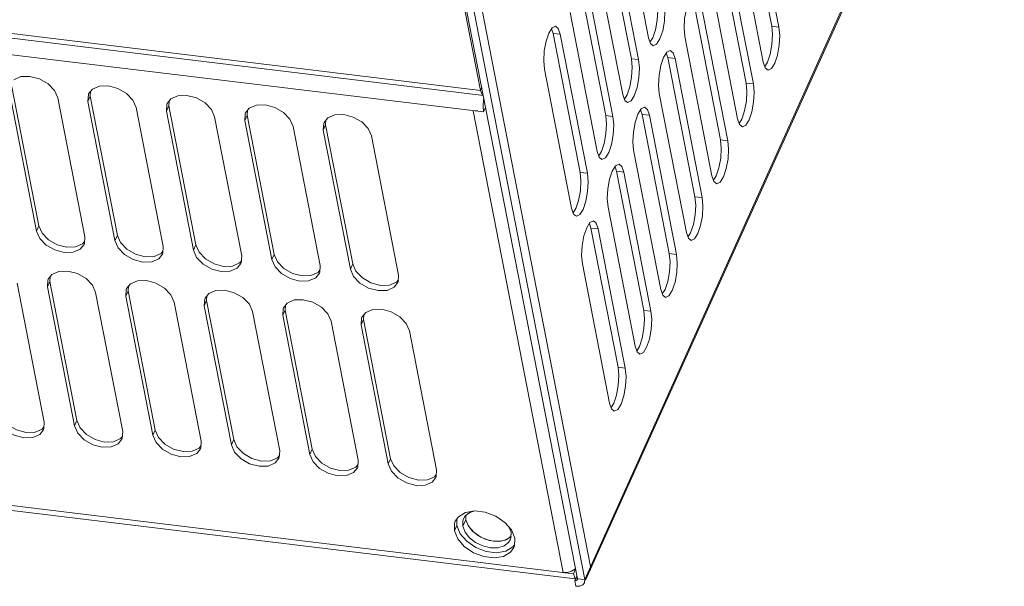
# Model space of a CAD drawing. Header units: millimetres. Extents: x -473 to 23648, y -382 to 1866.
# Tile 596 of 607: x 22489 to 22642, y 999 to 1087. Entities that reach past the tile are written whole.
import ezdxf

# ---------------------------------------------------------------- set-up
doc = ezdxf.new("R2010")
doc.units = ezdxf.units.MM
doc.header["$LTSCALE"] = 80
doc.layers.get('0').update_dxf_attribs({"linetype": 'CONTINUOUS'})

msp = doc.modelspace()

# ---------------------------------------------------------------- linework, layer by layer
at = {"linetype": 'Continuous', "lineweight": 0}
for p, q in [((22576.89, 1000.146), (22767.399, 1422.683)), ((22577.037, 1000.079), (22767.348, 1422.179)), ((22577.812, 1002.19), (22552.876, 1130.145)), ((22575.76, 1000.283), (22550.7, 1128.877)), ((22576.89, 1000.146), (22551.774, 1129.025)), ((22550.521, 1128.378), (22560.645, 1076.43)), ((22560.645, 1076.43), (22270.774, 1111.64)), ((22271.241, 1110.862), (22561.112, 1075.652)), ((22271.625, 1108.22), (22561.119, 1073.056)), ((22601.835, 1108.117), (22606.061, 1086.432)), ((22602.964, 1107.98), (22607.19, 1086.295)), ((22586.832, 1084.623), (22582.606, 1106.307)), ((22579.94, 1103.037), (22584.166, 1081.352)), ((22581.07, 1102.9), (22585.296, 1081.215)), ((22604.732, 1080.843), (22600.506, 1102.528)), ((22597.84, 1099.257), (22602.066, 1077.573)), ((22598.97, 1099.12), (22603.196, 1077.435)), ((22582.837, 1075.763), (22578.611, 1097.448)), ((22575.946, 1094.177), (22580.172, 1072.493)), ((22577.075, 1094.04), (22581.301, 1072.355)), ((22600.737, 1071.983), (22596.511, 1093.668)), ((22593.846, 1090.398), (22598.072, 1068.713)), ((22594.975, 1090.26), (22599.201, 1068.576)), ((22578.843, 1066.903), (22574.617, 1088.588)), ((22571.951, 1085.318), (22571.709, 1086.021)), ((22572.771, 1086.079), (22572.334, 1086.425)), ((22573.081, 1085.18), (22572.771, 1086.079)), ((22606.061, 1086.432), (22607.19, 1086.295)), ((22571.951, 1085.318), (22573.081, 1085.18)), ((22571.951, 1085.318), (22576.177, 1063.633)), ((22573.081, 1085.18), (22577.307, 1063.496)), ((22586.832, 1084.623), (22587.141, 1083.724)), ((22587.074, 1083.919), (22587.495, 1084.595)), ((22596.743, 1063.124), (22592.517, 1084.808)), ((22587.141, 1083.724), (22587.579, 1083.378)), ((22590.671, 1082.3), (22590.233, 1082.646)), ((22584.166, 1081.352), (22585.296, 1081.215)), ((22589.851, 1081.538), (22589.609, 1082.242)), ((22589.851, 1081.538), (22594.077, 1059.853)), ((22589.851, 1081.538), (22590.981, 1081.401)), ((22590.981, 1081.401), (22590.671, 1082.3)), ((22590.981, 1081.401), (22595.206, 1059.716)), ((22574.848, 1058.044), (22570.622, 1079.728)), ((22604.732, 1080.843), (22605.041, 1079.944)), ((22604.974, 1080.139), (22605.395, 1080.815)), ((22605.041, 1079.944), (22605.479, 1079.598)), ((22491.78, 1055.312), (22487.554, 1076.997)), ((22500.124, 1076.603), (22499.538, 1075.878)), ((22560.645, 1076.43), (22560.837, 1076.857)), ((22602.066, 1077.573), (22603.196, 1077.435)), ((22491.411, 1054.494), (22487.185, 1076.179)), ((22494.714, 1075.265), (22498.94, 1053.58)), ((22499.491, 1075.765), (22499.42, 1074.693)), ((22499.789, 1075.511), (22499.42, 1074.693)), ((22499.538, 1075.878), (22499.491, 1075.765)), ((22499.838, 1076.249), (22499.789, 1075.511)), ((22504.015, 1053.826), (22499.789, 1075.511)), ((22512.359, 1075.117), (22511.772, 1074.392)), ((22561.093, 1074.975), (22561.036, 1073.943)), ((22561.147, 1075.27), (22561.093, 1074.975)), ((22582.837, 1075.763), (22583.147, 1074.864)), ((22583.079, 1075.059), (22583.501, 1075.735)), ((22583.147, 1074.864), (22583.584, 1074.518)), ((22592.748, 1054.264), (22588.522, 1075.949)), ((22503.646, 1053.008), (22499.42, 1074.693)), ((22506.949, 1073.778), (22511.175, 1052.094)), ((22511.726, 1074.278), (22511.655, 1073.207)), ((22512.024, 1074.025), (22511.655, 1073.207)), ((22511.772, 1074.392), (22511.726, 1074.278)), ((22512.072, 1074.763), (22512.024, 1074.025)), ((22516.249, 1052.34), (22512.024, 1074.025)), ((22524.594, 1073.631), (22524.007, 1072.905)), ((22524.307, 1073.277), (22524.258, 1072.539)), ((22560.171, 1073.264), (22559.519, 1073.25)), ((22573.549, 1001.257), (22559.519, 1073.25)), ((22561.036, 1073.943), (22561.119, 1073.056)), ((22561.119, 1073.056), (22561.44, 1073.767)), ((22585.857, 1072.678), (22585.615, 1073.382)), ((22586.677, 1073.44), (22586.239, 1073.786)), ((22586.986, 1072.541), (22586.677, 1073.44)), ((22515.881, 1051.522), (22511.655, 1073.207)), ((22519.184, 1072.292), (22523.41, 1050.608)), ((22523.961, 1072.792), (22523.89, 1071.721)), ((22524.258, 1072.539), (22523.89, 1071.721)), ((22528.116, 1050.036), (22523.89, 1071.721)), ((22524.007, 1072.905), (22523.961, 1072.792)), ((22528.484, 1050.854), (22524.258, 1072.539)), ((22536.829, 1072.145), (22536.242, 1071.419)), ((22536.542, 1071.79), (22536.493, 1071.052)), ((22580.172, 1072.493), (22581.301, 1072.355)), ((22585.857, 1072.678), (22586.986, 1072.541)), ((22585.857, 1072.678), (22590.083, 1050.994)), ((22586.986, 1072.541), (22591.212, 1050.856)), ((22600.737, 1071.983), (22601.047, 1071.084)), ((22600.979, 1071.28), (22601.401, 1071.955)), ((22531.419, 1070.806), (22535.645, 1049.121)), ((22536.195, 1071.306), (22536.124, 1070.235)), ((22536.493, 1071.052), (22536.124, 1070.235)), ((22540.35, 1048.55), (22536.124, 1070.235)), ((22536.242, 1071.419), (22536.195, 1071.306)), ((22540.719, 1049.368), (22536.493, 1071.052)), ((22601.047, 1071.084), (22601.484, 1070.739)), ((22543.653, 1069.32), (22547.879, 1047.635)), ((22598.072, 1068.713), (22599.201, 1068.576)), ((22578.843, 1066.903), (22579.152, 1066.004)), ((22579.085, 1066.2), (22579.506, 1066.875)), ((22579.152, 1066.004), (22579.59, 1065.658)), ((22588.754, 1045.404), (22584.528, 1067.089)), ((22581.862, 1063.819), (22581.62, 1064.522)), ((22582.682, 1064.58), (22582.244, 1064.926)), ((22582.991, 1063.681), (22582.682, 1064.58)), ((22576.177, 1063.633), (22577.307, 1063.496)), ((22581.862, 1063.819), (22582.991, 1063.681)), ((22581.862, 1063.819), (22586.088, 1042.134)), ((22582.991, 1063.681), (22587.217, 1041.997)), ((22596.743, 1063.124), (22597.052, 1062.225)), ((22596.985, 1062.42), (22597.406, 1063.096)), ((22597.052, 1062.225), (22597.49, 1061.879)), ((22594.077, 1059.853), (22595.206, 1059.716)), ((22574.848, 1058.044), (22575.158, 1057.145)), ((22575.09, 1057.34), (22575.512, 1058.016)), ((22584.759, 1036.545), (22580.533, 1058.229)), ((22575.158, 1057.145), (22575.595, 1056.799)), ((22491.78, 1055.312), (22491.411, 1054.494)), ((22577.868, 1054.959), (22577.626, 1055.663)), ((22577.868, 1054.959), (22582.093, 1033.274)), ((22577.868, 1054.959), (22578.997, 1054.822)), ((22578.688, 1055.721), (22578.25, 1056.067)), ((22578.997, 1054.822), (22578.688, 1055.721)), ((22578.997, 1054.822), (22583.223, 1033.137)), ((22498.869, 1052.508), (22498.94, 1053.58)), ((22504.015, 1053.826), (22503.646, 1053.008)), ((22592.748, 1054.264), (22593.057, 1053.365)), ((22592.99, 1053.56), (22593.411, 1054.236)), ((22593.057, 1053.365), (22593.495, 1053.019)), ((22497.506, 1052.009), (22498.605, 1052.487)), ((22498.236, 1051.669), (22498.823, 1052.395)), ((22498.605, 1052.487), (22498.891, 1052.842)), ((22498.823, 1052.395), (22498.869, 1052.508)), ((22511.104, 1051.022), (22511.175, 1052.094)), ((22516.249, 1052.34), (22515.881, 1051.522)), ((22509.74, 1050.523), (22510.84, 1051.001)), ((22510.471, 1050.183), (22511.058, 1050.909)), ((22510.84, 1051.001), (22511.126, 1051.356)), ((22511.058, 1050.909), (22511.104, 1051.022)), ((22523.339, 1049.536), (22523.41, 1050.608)), ((22528.484, 1050.854), (22528.116, 1050.036)), ((22590.083, 1050.994), (22591.212, 1050.856)), ((22521.975, 1049.037), (22523.074, 1049.515)), ((22522.706, 1048.697), (22523.292, 1049.423)), ((22523.074, 1049.515), (22523.361, 1049.869)), ((22523.292, 1049.423), (22523.339, 1049.536)), ((22535.574, 1048.05), (22535.645, 1049.121)), ((22540.719, 1049.368), (22540.35, 1048.55)), ((22580.765, 1027.685), (22576.539, 1049.37)), ((22493.806, 1047.731), (22493.219, 1047.005)), ((22493.519, 1047.377), (22493.47, 1046.638)), ((22534.21, 1047.55), (22535.309, 1048.029)), ((22534.94, 1047.211), (22535.527, 1047.937)), ((22535.309, 1048.029), (22535.596, 1048.383)), ((22535.527, 1047.937), (22535.574, 1048.05)), ((22547.809, 1046.564), (22547.879, 1047.635)), ((22488.396, 1046.392), (22492.622, 1024.707)), ((22493.172, 1046.892), (22493.102, 1045.821)), ((22493.47, 1046.638), (22493.102, 1045.821)), ((22497.327, 1024.136), (22493.102, 1045.821)), ((22493.219, 1047.005), (22493.172, 1046.892)), ((22497.696, 1024.954), (22493.47, 1046.638)), ((22506.041, 1046.245), (22505.454, 1045.519)), ((22505.754, 1045.89), (22505.705, 1045.152)), ((22546.445, 1046.064), (22547.544, 1046.543)), ((22547.175, 1045.725), (22547.762, 1046.451)), ((22547.544, 1046.543), (22547.831, 1046.897)), ((22547.762, 1046.451), (22547.809, 1046.564)), ((22500.631, 1044.906), (22504.857, 1023.221)), ((22505.407, 1045.406), (22505.336, 1044.334)), ((22505.705, 1045.152), (22505.336, 1044.334)), ((22509.562, 1022.65), (22505.336, 1044.334)), ((22505.454, 1045.519), (22505.407, 1045.406)), ((22509.931, 1023.468), (22505.705, 1045.152)), ((22518.275, 1044.759), (22517.689, 1044.033)), ((22517.989, 1044.404), (22517.94, 1043.666)), ((22588.754, 1045.404), (22589.063, 1044.505)), ((22588.996, 1044.701), (22589.417, 1045.376)), ((22589.063, 1044.505), (22589.501, 1044.16)), ((22512.865, 1043.42), (22517.091, 1021.735)), ((22517.642, 1043.92), (22517.571, 1042.848)), ((22517.94, 1043.666), (22517.571, 1042.848)), ((22521.797, 1021.164), (22517.571, 1042.848)), ((22517.689, 1044.033), (22517.642, 1043.92)), ((22522.166, 1021.981), (22517.94, 1043.666)), ((22529.923, 1042.547), (22529.877, 1042.434)), ((22530.51, 1043.273), (22529.923, 1042.547)), ((22530.224, 1042.918), (22530.175, 1042.18)), ((22525.1, 1041.934), (22529.326, 1020.249)), ((22529.877, 1042.434), (22529.806, 1041.362)), ((22530.175, 1042.18), (22529.806, 1041.362)), ((22534.032, 1019.677), (22529.806, 1041.362)), ((22534.401, 1020.495), (22530.175, 1042.18)), ((22542.158, 1041.061), (22542.112, 1040.948)), ((22542.745, 1041.787), (22542.158, 1041.061)), ((22542.458, 1041.432), (22542.409, 1040.694)), ((22586.088, 1042.134), (22587.217, 1041.997)), ((22537.335, 1040.448), (22541.561, 1018.763)), ((22542.112, 1040.948), (22542.041, 1039.876)), ((22542.409, 1040.694), (22542.041, 1039.876)), ((22546.267, 1018.191), (22542.041, 1039.876)), ((22546.635, 1019.009), (22542.409, 1040.694)), ((22549.57, 1038.961), (22553.796, 1017.277)), ((22584.759, 1036.545), (22585.068, 1035.646)), ((22585.001, 1035.841), (22585.422, 1036.517)), ((22575.149, 1001.063), (22285.655, 1036.227)), ((22286.159, 1035.387), (22575.394, 1000.254)), ((22585.068, 1035.646), (22585.506, 1035.3)), ((22582.093, 1033.274), (22583.223, 1033.137)), ((22580.765, 1027.685), (22581.074, 1026.786)), ((22581.007, 1026.981), (22581.428, 1027.657)), ((22581.074, 1026.786), (22581.512, 1026.44)), ((22492.551, 1023.636), (22492.622, 1024.707)), ((22497.696, 1024.954), (22497.327, 1024.136)), ((22491.187, 1023.136), (22492.286, 1023.615)), ((22491.918, 1022.797), (22492.504, 1023.523)), ((22492.286, 1023.615), (22492.573, 1023.969)), ((22492.504, 1023.523), (22492.551, 1023.636)), ((22504.786, 1022.15), (22504.857, 1023.221)), ((22509.931, 1023.468), (22509.562, 1022.65)), ((22503.422, 1021.65), (22504.521, 1022.129)), ((22504.152, 1021.311), (22504.739, 1022.037)), ((22504.521, 1022.129), (22504.808, 1022.483)), ((22504.739, 1022.037), (22504.786, 1022.15)), ((22517.02, 1020.664), (22517.091, 1021.735)), ((22522.166, 1021.981), (22521.797, 1021.164)), ((22515.657, 1020.164), (22516.756, 1020.643)), ((22516.387, 1019.825), (22516.974, 1020.551)), ((22516.756, 1020.643), (22517.043, 1020.997)), ((22516.974, 1020.551), (22517.02, 1020.664)), ((22528.991, 1019.156), (22529.277, 1019.511)), ((22529.255, 1019.177), (22529.326, 1020.249)), ((22534.401, 1020.495), (22534.032, 1019.677)), ((22527.892, 1018.678), (22528.991, 1019.156)), ((22528.622, 1018.339), (22529.209, 1019.064)), ((22529.209, 1019.064), (22529.255, 1019.177)), ((22541.226, 1017.67), (22541.512, 1018.025)), ((22541.49, 1017.691), (22541.561, 1018.763)), ((22546.635, 1019.009), (22546.267, 1018.191)), ((22546.635, 1019.009), (22547.138, 1017.868)), ((22540.126, 1017.192), (22541.226, 1017.67)), ((22540.857, 1016.852), (22541.443, 1017.578)), ((22541.443, 1017.578), (22541.49, 1017.691)), ((22547.138, 1017.868), (22548.136, 1016.831)), ((22553.46, 1016.184), (22553.747, 1016.539)), ((22553.725, 1016.205), (22553.796, 1017.277)), ((22552.361, 1015.706), (22553.46, 1016.184)), ((22553.092, 1015.366), (22553.678, 1016.092)), ((22553.678, 1016.092), (22553.725, 1016.205)), ((22557.216, 1009.955), (22558.311, 1010.61)), ((22558.311, 1010.61), (22559.763, 1010.853)), ((22559.768, 1010.852), (22558.974, 1010.62)), ((22556.568, 1007.766), (22556.611, 1008.967)), ((22556.611, 1008.967), (22556.716, 1009.247)), ((22556.716, 1009.247), (22557.216, 1009.955)), ((22556.937, 1008.584), (22556.974, 1009.612)), ((22558.339, 1009.492), (22557.878, 1008.469)), ((22558.363, 1010.155), (22558.339, 1009.492)), ((22558.346, 1010.143), (22558.339, 1009.492)), ((22564.426, 1009.079), (22565.455, 1007.893)), ((22556.937, 1008.584), (22556.568, 1007.766)), ((22557.462, 1007.313), (22556.937, 1008.584)), ((22557.878, 1008.469), (22558.236, 1007.553)), ((22565.407, 1007.555), (22565.127, 1008.272)), ((22565.397, 1006.684), (22565.407, 1007.555)), ((22565.455, 1007.893), (22565.98, 1006.623)), ((22564.474, 1006.302), (22565.349, 1006.825)), ((22564.772, 1006.426), (22565.4, 1006.903)), ((22565.289, 1006.369), (22565.397, 1006.684)), ((22565.349, 1006.825), (22565.41, 1006.912)), ((22565.98, 1006.623), (22565.937, 1005.421)), ((22565.7, 1005.251), (22564.605, 1004.596)), ((22565.832, 1005.141), (22565.331, 1004.433)), ((22565.943, 1005.595), (22565.7, 1005.251)), ((22565.937, 1005.421), (22565.832, 1005.141)), ((22574.201, 1001.271), (22573.549, 1001.257)), ((22574.833, 1001.459), (22574.201, 1001.271)), ((22575.35, 1001.793), (22574.833, 1001.459)), ((22575.149, 1001.063), (22575.47, 1001.774)), ((22575.424, 1001.892), (22575.35, 1001.793)), ((22575.149, 1001.063), (22575.358, 1000.456)), ((22575.358, 1000.456), (22575.592, 1000.271)), ((22575.681, 1000.69), (22575.36, 999.979)), ((22575.36, 999.979), (22575.529, 999.111)), ((22575.745, 1000.133), (22575.76, 1000.283)), ((22575.76, 1000.283), (22576.89, 1000.146)), ((22576.591, 999.334), (22576.84, 999.642))]:
    msp.add_line(p, q, dxfattribs=at)
for points in [[(22587.495, 1084.595), (22587.923, 1085.858), (22588.199, 1087.369), (22588.283, 1088.898), (22588.161, 1090.212)], [(22593.183, 1090.426), (22592.755, 1089.162), (22592.478, 1087.651), (22592.395, 1086.122), (22592.517, 1084.808)], [(22587.579, 1083.378), (22588.111, 1083.634), (22588.625, 1084.457), (22589.052, 1085.721), (22589.329, 1087.232), (22589.412, 1088.761), (22589.29, 1090.075)], [(22572.334, 1086.425), (22571.801, 1086.169), (22571.288, 1085.346)], [(22605.395, 1080.815), (22605.823, 1082.078), (22606.099, 1083.589), (22606.183, 1085.118), (22606.061, 1086.432)], [(22605.479, 1079.598), (22606.011, 1079.855), (22606.524, 1080.678), (22606.952, 1081.941), (22607.229, 1083.452), (22607.312, 1084.981), (22607.19, 1086.295)], [(22571.288, 1085.346), (22570.861, 1084.082), (22570.584, 1082.571), (22570.5, 1081.042), (22570.622, 1079.728)], [(22590.233, 1082.646), (22589.701, 1082.389), (22589.188, 1081.566)], [(22583.501, 1075.735), (22583.928, 1076.998), (22584.205, 1078.509), (22584.288, 1080.038), (22584.166, 1081.352)], [(22583.584, 1074.518), (22584.117, 1074.775), (22584.63, 1075.598), (22585.057, 1076.861), (22585.334, 1078.372), (22585.418, 1079.901), (22585.296, 1081.215)], [(22589.188, 1081.566), (22588.761, 1080.303), (22588.484, 1078.792), (22588.4, 1077.263), (22588.522, 1075.949)], [(22494.714, 1075.265), (22494.212, 1076.406), (22493.213, 1077.443), (22491.87, 1078.218), (22490.386, 1078.613), (22488.989, 1078.568), (22487.889, 1078.09)], [(22506.949, 1073.778), (22506.447, 1074.92), (22505.448, 1075.957), (22504.105, 1076.732), (22502.621, 1077.127), (22501.223, 1077.082), (22500.124, 1076.603)], [(22560.645, 1076.43), (22560.838, 1075.868), (22561.065, 1075.689)], [(22601.401, 1071.955), (22601.828, 1073.219), (22602.105, 1074.73), (22602.188, 1076.259), (22602.066, 1077.573)], [(22601.484, 1070.739), (22602.017, 1070.995), (22602.53, 1071.818), (22602.957, 1073.081), (22603.234, 1074.593), (22603.318, 1076.121), (22603.196, 1077.435)], [(22519.184, 1072.292), (22518.682, 1073.434), (22517.683, 1074.471), (22516.339, 1075.246), (22514.856, 1075.641), (22513.458, 1075.596), (22512.359, 1075.117)], [(22531.419, 1070.806), (22530.917, 1071.947), (22529.918, 1072.985), (22528.574, 1073.76), (22527.091, 1074.155), (22525.693, 1074.11), (22524.594, 1073.631)], [(22586.239, 1073.786), (22585.707, 1073.53), (22585.193, 1072.706)], [(22543.653, 1069.32), (22543.151, 1070.461), (22542.152, 1071.498), (22540.809, 1072.273), (22539.325, 1072.669), (22537.928, 1072.623), (22536.829, 1072.145)], [(22579.506, 1066.875), (22579.934, 1068.138), (22580.21, 1069.65), (22580.294, 1071.179), (22580.172, 1072.493)], [(22579.59, 1065.658), (22580.122, 1065.915), (22580.635, 1066.738), (22581.063, 1068.001), (22581.34, 1069.512), (22581.423, 1071.041), (22581.301, 1072.355)], [(22585.193, 1072.706), (22584.766, 1071.443), (22584.489, 1069.932), (22584.406, 1068.403), (22584.528, 1067.089)], [(22597.406, 1063.096), (22597.833, 1064.359), (22598.11, 1065.87), (22598.194, 1067.399), (22598.072, 1068.713)], [(22597.49, 1061.879), (22598.022, 1062.135), (22598.535, 1062.958), (22598.963, 1064.222), (22599.239, 1065.733), (22599.323, 1067.262), (22599.201, 1068.576)], [(22582.244, 1064.926), (22581.712, 1064.67), (22581.199, 1063.847)], [(22575.512, 1058.016), (22575.939, 1059.279), (22576.216, 1060.79), (22576.299, 1062.319), (22576.177, 1063.633)], [(22575.595, 1056.799), (22576.128, 1057.055), (22576.641, 1057.878), (22577.068, 1059.142), (22577.345, 1060.653), (22577.429, 1062.182), (22577.307, 1063.496)], [(22581.199, 1063.847), (22580.771, 1062.583), (22580.495, 1061.072), (22580.411, 1059.543), (22580.533, 1058.229)], [(22593.411, 1054.236), (22593.839, 1055.499), (22594.116, 1057.01), (22594.199, 1058.539), (22594.077, 1059.853)], [(22593.495, 1053.019), (22594.028, 1053.276), (22594.541, 1054.099), (22594.968, 1055.362), (22595.245, 1056.873), (22595.329, 1058.402), (22595.206, 1059.716)], [(22491.78, 1055.312), (22492.282, 1054.171), (22493.281, 1053.134)], [(22577.204, 1054.987), (22576.777, 1053.724), (22576.5, 1052.213), (22576.417, 1050.684), (22576.539, 1049.37)], [(22578.25, 1056.067), (22577.718, 1055.81), (22577.204, 1054.987)], [(22491.411, 1054.494), (22491.913, 1053.353), (22492.912, 1052.316), (22494.256, 1051.541), (22495.739, 1051.146), (22497.137, 1051.191), (22498.236, 1051.669)], [(22504.015, 1053.826), (22504.517, 1052.685), (22505.516, 1051.648)], [(22493.281, 1053.134), (22494.624, 1052.359), (22496.108, 1051.964), (22497.506, 1052.009)], [(22503.646, 1053.008), (22504.148, 1051.867), (22505.147, 1050.83), (22506.49, 1050.055), (22507.974, 1049.66), (22509.372, 1049.705), (22510.471, 1050.183)], [(22516.249, 1052.34), (22516.752, 1051.199), (22517.751, 1050.162)], [(22505.516, 1051.648), (22506.859, 1050.873), (22508.343, 1050.478), (22509.74, 1050.523)], [(22515.881, 1051.522), (22516.383, 1050.381), (22517.382, 1049.344), (22518.725, 1048.569), (22520.209, 1048.174), (22521.607, 1048.219), (22522.706, 1048.697)], [(22528.484, 1050.854), (22528.986, 1049.713), (22529.985, 1048.675)], [(22589.417, 1045.376), (22589.844, 1046.64), (22590.121, 1048.151), (22590.205, 1049.68), (22590.083, 1050.994)], [(22589.501, 1044.16), (22590.033, 1044.416), (22590.546, 1045.239), (22590.974, 1046.502), (22591.25, 1048.014), (22591.334, 1049.543), (22591.212, 1050.856)], [(22517.751, 1050.162), (22519.094, 1049.386), (22520.577, 1048.991), (22521.975, 1049.037)], [(22528.116, 1050.036), (22528.618, 1048.895), (22529.617, 1047.858), (22530.96, 1047.083), (22532.444, 1046.687), (22533.841, 1046.733), (22534.94, 1047.211)], [(22540.719, 1049.368), (22541.221, 1048.226), (22542.22, 1047.189)], [(22500.631, 1044.906), (22500.128, 1046.047), (22499.13, 1047.084), (22497.786, 1047.86), (22496.303, 1048.255), (22494.905, 1048.209), (22493.806, 1047.731)], [(22529.985, 1048.675), (22531.329, 1047.9), (22532.812, 1047.505), (22534.21, 1047.55)], [(22540.35, 1048.55), (22540.853, 1047.409), (22541.851, 1046.371), (22543.195, 1045.596), (22544.678, 1045.201), (22546.076, 1045.246), (22547.175, 1045.725)], [(22542.22, 1047.189), (22543.564, 1046.414), (22545.047, 1046.019), (22546.445, 1046.064)], [(22512.865, 1043.42), (22512.363, 1044.561), (22511.364, 1045.598), (22510.021, 1046.373), (22508.537, 1046.768), (22507.14, 1046.723), (22506.041, 1046.245)], [(22525.1, 1041.934), (22524.598, 1043.075), (22523.599, 1044.112), (22522.256, 1044.887), (22520.772, 1045.282), (22519.374, 1045.237), (22518.275, 1044.759)], [(22537.335, 1040.448), (22536.833, 1041.589), (22535.834, 1042.626), (22534.491, 1043.401), (22533.007, 1043.796), (22531.609, 1043.751), (22530.51, 1043.273)], [(22549.57, 1038.961), (22549.068, 1040.103), (22548.069, 1041.14), (22546.725, 1041.915), (22545.242, 1042.31), (22543.844, 1042.265), (22542.745, 1041.787)], [(22585.422, 1036.517), (22585.85, 1037.78), (22586.126, 1039.291), (22586.21, 1040.82), (22586.088, 1042.134)], [(22585.506, 1035.3), (22586.039, 1035.556), (22586.552, 1036.379), (22586.979, 1037.643), (22587.256, 1039.154), (22587.339, 1040.683), (22587.217, 1041.997)], [(22581.428, 1027.657), (22581.855, 1028.92), (22582.132, 1030.431), (22582.216, 1031.96), (22582.093, 1033.274)], [(22581.512, 1026.44), (22582.044, 1026.697), (22582.557, 1027.52), (22582.985, 1028.783), (22583.261, 1030.294), (22583.345, 1031.823), (22583.223, 1033.137)], [(22485.093, 1025.622), (22485.595, 1024.481), (22486.594, 1023.444), (22487.937, 1022.669), (22489.421, 1022.273), (22490.818, 1022.319), (22491.918, 1022.797)], [(22486.962, 1024.261), (22488.306, 1023.486), (22489.789, 1023.091), (22491.187, 1023.136)], [(22497.327, 1024.136), (22497.83, 1022.995), (22498.829, 1021.958), (22500.172, 1021.182), (22501.655, 1020.787), (22503.053, 1020.832), (22504.152, 1021.311)], [(22497.696, 1024.954), (22498.198, 1023.812), (22499.197, 1022.775)], [(22499.197, 1022.775), (22500.541, 1022), (22502.024, 1021.605), (22503.422, 1021.65)], [(22509.562, 1022.65), (22510.064, 1021.509), (22511.063, 1020.471), (22512.407, 1019.696), (22513.89, 1019.301), (22515.288, 1019.346), (22516.387, 1019.825)], [(22509.931, 1023.468), (22510.433, 1022.326), (22511.432, 1021.289)], [(22511.432, 1021.289), (22512.775, 1020.514), (22514.259, 1020.119), (22515.657, 1020.164)], [(22521.797, 1021.164), (22522.299, 1020.022), (22523.298, 1018.985), (22524.642, 1018.21), (22526.125, 1017.815), (22527.523, 1017.86), (22528.622, 1018.339)], [(22522.166, 1021.981), (22522.668, 1020.84), (22523.667, 1019.803)], [(22523.667, 1019.803), (22525.01, 1019.028), (22526.494, 1018.633), (22527.892, 1018.678)], [(22534.032, 1019.677), (22534.534, 1018.536), (22535.533, 1017.499), (22536.876, 1016.724), (22538.36, 1016.329), (22539.758, 1016.374), (22540.857, 1016.852)], [(22534.401, 1020.495), (22534.903, 1019.354), (22535.902, 1018.317)], [(22535.902, 1018.317), (22537.245, 1017.542), (22538.729, 1017.147), (22540.126, 1017.192)], [(22546.267, 1018.191), (22546.769, 1017.05), (22547.768, 1016.013), (22549.111, 1015.238), (22550.595, 1014.843), (22551.992, 1014.888), (22553.092, 1015.366)], [(22548.136, 1016.831), (22549.48, 1016.056), (22550.963, 1015.661), (22552.361, 1015.706)], [(22558.974, 1010.62), (22558.266, 1010.081), (22557.997, 1009.655)], [(22559.763, 1010.853), (22561.397, 1010.654), (22563.017, 1010.038), (22564.426, 1009.079)], [(22557.997, 1009.655), (22557.888, 1009.34), (22557.878, 1008.469)], [(22558.339, 1009.492), (22558.697, 1008.576), (22559.389, 1007.705), (22560.347, 1006.964), (22561.476, 1006.426), (22562.667, 1006.143), (22563.803, 1006.143), (22564.772, 1006.426)], [(22558.339, 1009.492), (22558.759, 1008.475), (22559.582, 1007.526), (22560.709, 1006.759), (22562.005, 1006.266), (22563.312, 1006.107), (22564.474, 1006.302)], [(22565.331, 1004.433), (22564.237, 1003.778), (22562.785, 1003.536), (22561.15, 1003.734), (22559.531, 1004.35), (22558.122, 1005.309), (22557.093, 1006.495), (22556.568, 1007.766)], [(22564.605, 1004.596), (22563.153, 1004.354), (22561.519, 1004.552), (22559.9, 1005.168), (22558.491, 1006.127), (22557.462, 1007.313)], [(22558.236, 1007.553), (22558.928, 1006.682), (22559.886, 1005.942), (22561.015, 1005.404), (22562.206, 1005.121)], [(22562.206, 1005.121), (22563.342, 1005.121), (22564.311, 1005.404), (22565.019, 1005.943), (22565.289, 1006.369)], [(22577.761, 1001.686), (22577.781, 1001.735), (22577.812, 1002.19)], [(22575.36, 999.979), (22575.586, 999.998), (22575.733, 1000.11), (22575.745, 1000.133)], [(22576.84, 999.642), (22576.86, 999.69), (22576.89, 1000.146)], [(22575.529, 999.111), (22576.123, 999.13), (22576.591, 999.334)]]:
    msp.add_lwpolyline(points, dxfattribs=at)

doc.saveas('drawing.dxf')
